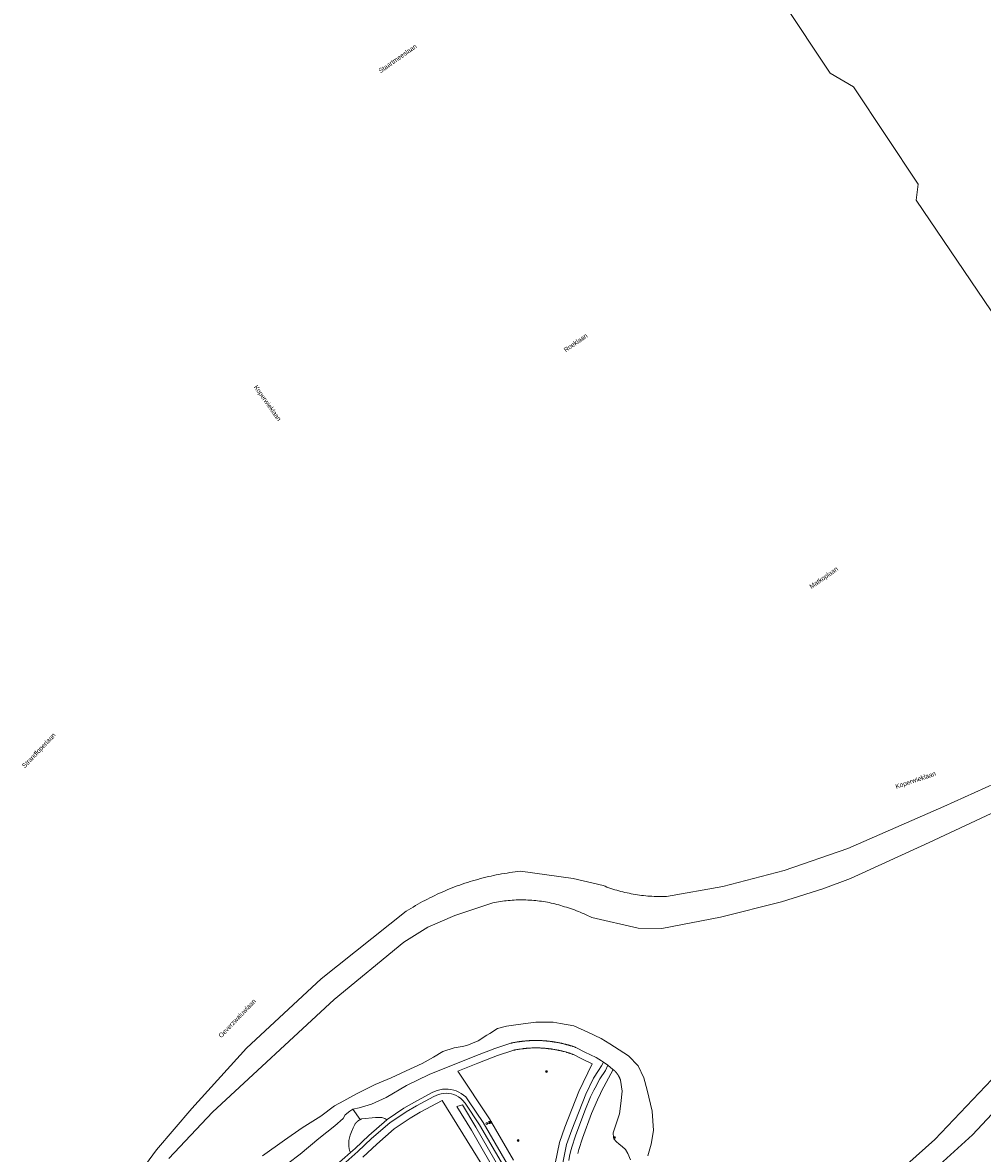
# Model space of a CAD drawing. Header units: metres. Extents: x 138165 to 154469, y 480134 to 494189.
# Tile 408 of 656: x 149433 to 149691, y 483896 to 484200. Entities that reach past the tile are written whole.
import ezdxf

# ---------------------------------------------------------------- set-up
doc = ezdxf.new("R2010")
doc.units = ezdxf.units.M
doc.header["$LTSCALE"] = 0.001
doc.header["$MEASUREMENT"] = 0
for name, color, linetype, lineweight in [('TOP-L-topo objecten punt', 7, 'Continuous', 0), ('TOP-L-topo objecten vlak', 7, 'Continuous', 0), ('TOP-T-topo huisnummering naamgeving', 7, 'Continuous', 0)]:
    doc.layers.add(name, color=color, linetype=linetype, lineweight=lineweight)
doc.styles.add('Style-INTL_ISO', font='INTL_ISO.shx')
doc.styles.add('Style-STANDARD', font='STANDARD.shx')

# ---------------------------------------------------------------- blocks, each defined once
blk = doc.blocks.new('24')
at = {"layer": 'TOP-L-topo objecten punt', "color": 7, "linetype": 'Continuous', "lineweight": 0}
for radius in [0.025, 0.0182, 0.0115, 0.005]:
    blk.add_circle((0, 0), radius, dxfattribs=at)
blk = doc.blocks.new('304')
at = {"layer": 'TOP-L-topo objecten punt', "color": 7, "linetype": 'Continuous', "lineweight": 0}
blk.add_circle((0, 0), 0.0225, dxfattribs=at)
at = {"layer": 'TOP-L-topo objecten punt', "color": 7, "linetype": 'Continuous', "lineweight": 0, "style": 'Style-STANDARD'}
blk.add_text('ZM', height=0.054, dxfattribs=at).set_placement((0.043, 0))

msp = doc.modelspace()

# ---------------------------------------------------------------- linework, layer by layer
at = {"layer": 'TOP-L-topo objecten vlak', "flags": 128}
for points in [[(149754.81, 484029.54), (149721.44, 484078.37), (149723.4, 484083.7), (149706.26, 484110.26), (149700.41, 484112.11), (149672.9, 484152.75), (149673.48, 484157.03), (149656.02, 484183.22), (149649.75, 484186.88), (149611.12, 484245.09), (149562.97, 484315.89), (149540.25, 484348.79)], [(149710.93, 484003.47), (149680.33, 483989.69), (149654.56, 483978.37), (149637.42, 483972.46), (149620.89, 483968.16), (149605.8, 483965.5), (149605.24, 483965.48), (149604.67, 483965.47), (149604.11, 483965.47), (149603.55, 483965.47), (149602.98, 483965.48), (149602.42, 483965.5), (149601.86, 483965.53), (149601.3, 483965.56), (149600.74, 483965.6), (149600.18, 483965.65), (149599.62, 483965.71), (149599.06, 483965.77), (149598.5, 483965.84), (149597.94, 483965.92), (149597.39, 483966.01), (149596.83, 483966.1), (149596.28, 483966.21), (149595.73, 483966.32), (149595.17, 483966.43), (149594.62, 483966.56), (149594.08, 483966.69), (149593.53, 483966.83), (149592.99, 483966.98), (149592.45, 483967.13), (149591.91, 483967.29), (149591.37, 483967.46), (149590.84, 483967.64), (149590.31, 483967.82), (149589.78, 483968.01), (149589.25, 483968.21), (149588.73, 483968.42), (149580.71, 483970.33), (149566.52, 483972.25), (149565.79, 483972.17), (149565.07, 483972.08), (149564.34, 483971.99), (149563.62, 483971.88), (149562.9, 483971.77), (149562.18, 483971.66), (149561.46, 483971.53), (149560.74, 483971.4), (149560.02, 483971.26), (149559.31, 483971.11), (149558.6, 483970.96), (149557.88, 483970.8), (149557.17, 483970.63), (149556.47, 483970.45), (149555.76, 483970.27), (149555.05, 483970.08), (149554.35, 483969.88), (149553.65, 483969.67), (149552.95, 483969.46), (149552.26, 483969.24), (149551.57, 483969.02), (149550.87, 483968.78), (149550.18, 483968.54), (149549.5, 483968.29), (149548.82, 483968.04), (149548.13, 483967.77), (149547.45, 483967.5), (149546.78, 483967.23), (149546.11, 483966.94), (149545.44, 483966.65), (149544.77, 483966.36), (149544.11, 483966.05), (149543.45, 483965.74), (149542.79, 483965.42), (149542.14, 483965.1), (149541.49, 483964.77), (149540.84, 483964.43), (149540.2, 483964.09), (149539.56, 483963.73), (149538.92, 483963.38), (149538.29, 483963.01), (149537.66, 483962.64), (149537.04, 483962.27), (149536.41, 483961.88), (149535.8, 483961.49), (149512.94, 483943.33), (149492.9, 483924.66), (149478.19, 483908.47), (149468.63, 483897.33), (149441.67, 483860.58)], [(149704.22, 483992.97), (149676.43, 483979.95), (149655.24, 483970.29), (149647.85, 483967.56), (149636.66, 483964.05), (149620.33, 483959.94), (149604.5, 483956.84), (149598.14, 483956.97), (149585.71, 483959.81), (149585.2, 483960.06), (149584.69, 483960.31), (149584.18, 483960.54), (149583.66, 483960.78), (149583.14, 483961), (149582.61, 483961.22), (149582.09, 483961.43), (149581.56, 483961.64), (149581.03, 483961.84), (149580.49, 483962.03), (149579.96, 483962.22), (149579.42, 483962.4), (149578.88, 483962.57), (149578.34, 483962.73), (149577.83, 483962.89), (149577.33, 483963.04), (149576.82, 483963.19), (149576.31, 483963.33), (149575.8, 483963.46), (149575.29, 483963.58), (149574.77, 483963.7), (149574.26, 483963.81), (149573.74, 483963.91), (149573.22, 483964.01), (149572.7, 483964.09), (149572.18, 483964.17), (149571.65, 483964.24), (149571.13, 483964.31), (149570.61, 483964.36), (149570.08, 483964.41), (149569.55, 483964.46), (149569.03, 483964.49), (149568.5, 483964.52), (149567.97, 483964.54), (149567.45, 483964.55), (149566.92, 483964.56), (149566.39, 483964.56), (149565.86, 483964.55), (149565.33, 483964.53), (149564.81, 483964.5), (149564.28, 483964.47), (149563.76, 483964.43), (149563.23, 483964.38), (149562.7, 483964.33), (149562.18, 483964.27), (149561.66, 483964.2), (149561.14, 483964.12), (149560.61, 483964.04), (149560.09, 483963.95), (149559.58, 483963.85), (149559.06, 483963.74), (149548.83, 483960.34), (149541.65, 483957.19), (149535.16, 483953.18), (149516.45, 483937.72), (149483.75, 483907.47), (149472.02, 483894.96)], [(149497.13, 483895.7), (149503.03, 483899.89), (149507.86, 483903.25), (149512.82, 483906.38), (149516.51, 483909.17), (149519.02, 483910.54), (149522.42, 483912.38), (149527.42, 483914.88), (149531.79, 483916.66), (149535.81, 483918.62), (149540.06, 483920.59), (149543.11, 483922.29), (149545.64, 483923.74), (149548.68, 483924.72), (149550.8, 483925.15), (149552.09, 483925.41), (149555.17, 483926.68), (149557.49, 483928.13), (149558.3, 483928.64), (149560.32, 483929.92), (149562.74, 483930.61), (149565.9, 483931.08), (149570.61, 483931.68), (149575.3, 483931.68), (149577.26, 483931.32), (149580.82, 483930.66), (149584.63, 483929.01), (149588.24, 483927.3), (149590.54, 483925.82), (149593.05, 483924.2), (149595.56, 483922.57), (149598.13, 483919.92), (149599.65, 483916.73), (149600.62, 483913.42), (149601.89, 483907.77), (149602.28, 483902.5), (149601.63, 483898.9), (149600.72, 483895.74)], [(149521.48, 483908.3), (149523.16, 483908.66), (149526.49, 483909.63), (149530.37, 483911.44), (149535.92, 483914.64), (149541.95, 483917.63), (149554.29, 483922.48), (149559.65, 483924.57), (149563.93, 483926.02), (149564.07, 483926.05), (149564.21, 483926.08), (149564.35, 483926.11), (149564.49, 483926.14), (149564.63, 483926.16), (149564.76, 483926.19), (149564.9, 483926.22), (149565.04, 483926.24), (149565.18, 483926.27), (149565.32, 483926.29), (149565.46, 483926.31), (149565.6, 483926.34), (149565.74, 483926.36), (149565.88, 483926.38), (149566.02, 483926.4), (149566.16, 483926.42), (149566.3, 483926.44), (149566.44, 483926.46), (149566.58, 483926.48), (149566.72, 483926.5), (149566.86, 483926.51), (149567, 483926.53), (149567.14, 483926.55), (149567.28, 483926.56), (149567.42, 483926.58), (149567.56, 483926.59), (149567.7, 483926.6), (149567.84, 483926.62), (149567.98, 483926.63), (149568.12, 483926.64), (149568.26, 483926.65), (149568.4, 483926.66), (149568.54, 483926.67), (149568.68, 483926.68), (149568.82, 483926.69), (149568.96, 483926.7), (149569.11, 483926.7), (149569.25, 483926.71), (149569.39, 483926.72), (149569.53, 483926.72), (149569.67, 483926.73), (149569.81, 483926.73), (149569.95, 483926.73), (149570.09, 483926.74), (149570.23, 483926.74), (149570.37, 483926.74), (149570.52, 483926.74), (149570.66, 483926.74), (149570.8, 483926.74), (149570.94, 483926.74), (149571.08, 483926.74), (149571.22, 483926.74), (149571.36, 483926.73), (149571.5, 483926.73), (149571.64, 483926.73), (149571.79, 483926.72), (149571.93, 483926.72), (149572.07, 483926.71), (149572.21, 483926.7), (149572.35, 483926.7), (149572.49, 483926.69), (149572.63, 483926.68), (149572.77, 483926.67), (149572.91, 483926.66), (149573.05, 483926.65), (149573.19, 483926.64), (149573.33, 483926.63), (149573.48, 483926.62), (149573.62, 483926.6), (149573.76, 483926.59), (149573.9, 483926.58), (149574.04, 483926.56), (149574.18, 483926.54), (149574.32, 483926.53), (149574.46, 483926.51), (149574.6, 483926.49), (149574.74, 483926.48), (149574.88, 483926.46), (149575.02, 483926.44), (149575.16, 483926.42), (149575.3, 483926.4), (149575.44, 483926.38), (149575.58, 483926.36), (149575.71, 483926.33), (149575.85, 483926.31), (149575.99, 483926.29), (149576.13, 483926.26), (149576.27, 483926.24), (149576.41, 483926.21), (149576.55, 483926.19), (149576.69, 483926.16), (149576.83, 483926.13), (149576.96, 483926.11), (149577.1, 483926.08), (149577.24, 483926.05), (149577.38, 483926.02), (149577.52, 483925.99), (149577.65, 483925.96), (149577.79, 483925.93), (149577.93, 483925.89), (149578.07, 483925.86), (149578.2, 483925.83), (149578.34, 483925.79), (149578.48, 483925.76), (149578.61, 483925.72), (149578.75, 483925.69), (149578.89, 483925.65), (149579.02, 483925.61), (149579.16, 483925.58), (149579.3, 483925.54), (149579.43, 483925.5), (149579.57, 483925.46), (149579.7, 483925.42), (149579.84, 483925.38), (149579.97, 483925.34), (149580.11, 483925.3), (149580.24, 483925.26), (149580.38, 483925.21), (149580.51, 483925.17), (149580.64, 483925.12), (149580.78, 483925.08), (149580.91, 483925.03), (149581.04, 483924.99), (149581.18, 483924.94), (149581.31, 483924.89), (149581.44, 483924.85), (149581.58, 483924.8), (149583.86, 483923.64), (149586.91, 483922.18), (149588.29, 483921.24), (149588.86, 483920.9)], [(149575.82, 483893.62), (149577, 483899.29), (149578.48, 483903.42), (149582.24, 483913.06), (149585.81, 483920.49), (149582.98, 483921.84), (149580.78, 483922.96), (149580.76, 483922.97), (149580.64, 483923.01), (149580.51, 483923.05), (149580.39, 483923.1), (149580.27, 483923.14), (149580.14, 483923.18), (149580.01, 483923.23), (149579.89, 483923.27), (149579.76, 483923.31), (149579.64, 483923.35), (149579.51, 483923.39), (149579.38, 483923.43), (149579.13, 483923.51), (149579.01, 483923.54), (149578.88, 483923.58), (149578.62, 483923.65), (149578.24, 483923.76), (149578.11, 483923.79), (149577.98, 483923.82), (149577.73, 483923.89), (149577.6, 483923.92), (149577.47, 483923.95), (149577.34, 483923.98), (149577.21, 483924.01), (149577.08, 483924.04), (149576.82, 483924.09), (149576.7, 483924.12), (149576.57, 483924.15), (149576.44, 483924.17), (149576.3, 483924.2), (149576.17, 483924.22), (149576.05, 483924.25), (149575.92, 483924.27), (149575.79, 483924.29), (149575.66, 483924.32), (149575.53, 483924.34), (149575.26, 483924.38), (149575.14, 483924.4), (149575, 483924.42), (149574.87, 483924.44), (149574.75, 483924.46), (149574.48, 483924.49), (149574.35, 483924.51), (149574.08, 483924.54), (149573.96, 483924.56), (149573.69, 483924.59), (149573.56, 483924.6), (149573.42, 483924.61), (149573.3, 483924.62), (149573.17, 483924.64), (149572.9, 483924.66), (149572.76, 483924.67), (149572.64, 483924.68), (149572.51, 483924.68), (149572.24, 483924.7), (149571.98, 483924.71), (149571.85, 483924.72), (149571.58, 483924.73), (149571.31, 483924.73), (149571.19, 483924.74), (149571.06, 483924.74), (149570.66, 483924.74), (149570.53, 483924.74), (149570.39, 483924.74), (149570.25, 483924.74), (149570.13, 483924.74), (149570, 483924.73), (149569.6, 483924.72), (149569.2, 483924.71), (149569.07, 483924.7), (149568.94, 483924.69), (149568.81, 483924.68), (149568.68, 483924.68), (149568.41, 483924.66), (149568.28, 483924.65), (149568.15, 483924.64), (149568.02, 483924.62), (149567.88, 483924.61), (149567.75, 483924.6), (149567.62, 483924.59), (149567.49, 483924.57), (149567.36, 483924.56), (149567.23, 483924.54), (149566.96, 483924.51), (149566.84, 483924.49), (149566.44, 483924.44), (149566.32, 483924.42), (149566.17, 483924.4), (149566.05, 483924.38), (149565.92, 483924.36), (149565.79, 483924.34), (149565.53, 483924.29), (149565.26, 483924.25), (149565.13, 483924.22), (149565.01, 483924.2), (149564.88, 483924.17), (149564.75, 483924.15), (149564.62, 483924.12), (149564.48, 483924.09), (149564.46, 483924.09), (149560.34, 483922.69), (149555.01, 483920.62), (149549.66, 483918.51)], [(149588.86, 483920.9), (149588.29, 483919.92), (149587.49, 483918.66), (149586.18, 483916.64), (149584.08, 483912.26), (149580.35, 483902.72), (149578.93, 483898.74), (149577.81, 483893.35), (149577.48, 483888.58), (149577.18, 483880.87), (149577.18, 483878.09), (149577.45, 483875.33), (149577.9, 483872.54), (149577.9, 483871.9), (149577.9, 483871.64)], [(149589.98, 483920.12), (149588.86, 483920.9)], [(149549.66, 483918.51), (149558.19, 483905.71), (149564.68, 483894.59)], [(149579.51, 483894.43), (149579.71, 483895.64), (149579.98, 483896.83), (149580.3, 483898.01), (149581.28, 483901.09), (149583.78, 483907.85), (149585.38, 483911.62), (149586.24, 483913.39), (149586.57, 483914.02), (149587.87, 483916.45), (149589.39, 483918.7), (149589.98, 483920.12)], [(149581.92, 483896.34), (149582.22, 483897.43), (149583.17, 483900.44), (149585.64, 483907.11), (149587.2, 483910.79), (149588.02, 483912.49), (149588.33, 483913.09), (149591.46, 483918.9)], [(149589.98, 483920.12), (149591.36, 483918.97), (149591.39, 483918.96), (149591.41, 483918.94), (149591.43, 483918.92), (149591.45, 483918.9), (149591.46, 483918.9)], [(149591.46, 483918.9), (149591.47, 483918.89), (149591.49, 483918.87), (149591.51, 483918.85), (149591.53, 483918.84), (149591.55, 483918.82), (149591.58, 483918.8), (149591.6, 483918.78), (149591.62, 483918.77), (149591.64, 483918.75), (149591.66, 483918.73), (149591.68, 483918.71), (149591.7, 483918.69), (149591.72, 483918.67), (149591.74, 483918.66), (149591.76, 483918.64), (149591.78, 483918.62), (149591.8, 483918.6), (149591.82, 483918.58), (149591.84, 483918.56), (149591.86, 483918.54), (149591.88, 483918.53), (149591.9, 483918.51), (149591.92, 483918.49), (149591.94, 483918.47), (149591.96, 483918.45), (149591.98, 483918.43), (149591.99, 483918.41), (149592.01, 483918.39), (149592.03, 483918.37), (149592.05, 483918.35), (149592.07, 483918.33), (149592.09, 483918.31), (149592.11, 483918.29), (149592.12, 483918.27), (149592.14, 483918.25), (149592.16, 483918.23), (149592.18, 483918.21), (149592.2, 483918.19), (149592.21, 483918.17), (149592.23, 483918.15), (149592.25, 483918.13), (149592.27, 483918.11), (149592.29, 483918.09), (149592.3, 483918.07), (149592.32, 483918.04), (149592.34, 483918.02), (149592.36, 483918), (149592.37, 483917.98), (149592.39, 483917.96), (149592.41, 483917.94), (149592.42, 483917.92), (149592.44, 483917.9), (149592.46, 483917.88), (149592.47, 483917.85), (149592.49, 483917.83), (149592.51, 483917.81), (149592.52, 483917.79), (149592.54, 483917.77), (149592.55, 483917.74), (149592.57, 483917.72), (149592.59, 483917.7), (149592.6, 483917.68), (149592.62, 483917.66), (149592.63, 483917.63), (149592.65, 483917.61), (149592.66, 483917.59), (149592.68, 483917.57), (149592.7, 483917.54), (149592.71, 483917.52), (149592.73, 483917.5), (149592.74, 483917.47), (149592.75, 483917.45), (149592.77, 483917.43), (149592.78, 483917.41), (149592.8, 483917.38), (149592.81, 483917.36), (149592.83, 483917.34), (149592.84, 483917.31), (149592.85, 483917.29), (149592.87, 483917.27), (149592.88, 483917.24), (149592.9, 483917.22), (149592.91, 483917.2), (149592.92, 483917.17), (149592.94, 483917.15), (149592.95, 483917.12), (149592.96, 483917.1), (149592.98, 483917.08), (149592.99, 483917.05), (149593, 483917.03), (149593.01, 483917), (149593.03, 483916.98), (149593.04, 483916.96), (149593.05, 483916.93), (149593.06, 483916.91), (149593.08, 483916.88), (149593.09, 483916.86), (149593.1, 483916.83), (149593.11, 483916.81), (149593.12, 483916.78), (149593.14, 483916.76), (149593.15, 483916.73), (149593.16, 483916.71), (149593.17, 483916.68), (149593.18, 483916.66), (149593.19, 483916.64), (149593.2, 483916.61), (149593.21, 483916.59), (149593.22, 483916.56), (149593.23, 483916.53), (149593.24, 483916.51), (149593.26, 483916.48), (149593.27, 483916.46), (149593.28, 483916.43), (149593.29, 483916.41), (149593.3, 483916.38), (149593.3, 483916.36), (149593.32, 483916.33), (149593.33, 483916.31), (149593.33, 483916.28), (149593.34, 483916.26), (149593.35, 483916.23), (149593.36, 483916.21), (149593.37, 483916.15), (149593.4, 483916.07), (149593.9, 483913.09), (149593.51, 483909.79), (149593.11, 483907.03), (149591.65, 483902.42), (149591.44, 483901.86), (149591.52, 483900.68), (149591.64, 483900.27), (149592.23, 483899.54), (149593.07, 483898.85), (149593.88, 483898.25), (149594.78, 483897.46), (149595.4, 483896.39), (149596.1, 483894.64)], [(149670.4, 483893.36), (149677.89, 483900.09), (149694.91, 483918.02)], [(149671.31, 483886.12), (149688.08, 483901.41), (149701.07, 483915.28)], [(149517.12, 483891.82), (149522.82, 483896.84), (149526.51, 483900.36), (149531.38, 483904.56), (149535.78, 483907.54), (149538.57, 483909.18), (149543.22, 483911.67), (149543.84, 483911.98), (149544.5, 483912.22), (149545.17, 483912.4), (149545.86, 483912.5), (149546.55, 483912.53), (149547.25, 483912.48), (149547.93, 483912.36), (149548.6, 483912.17), (149549.25, 483911.9), (149549.86, 483911.57), (149550.44, 483911.18), (149550.97, 483910.73), (149551.65, 483909.84), (149555.52, 483904.04), (149561.97, 483892.99)], [(149547.08, 483913.67), (149546.33, 483913.69), (149545.58, 483913.64), (149544.84, 483913.51), (149544.11, 483913.31), (149543.41, 483913.05), (149542.74, 483912.71), (149538.01, 483910.18), (149535.16, 483908.51), (149530.68, 483905.48), (149530.59, 483905.4)], [(149547.08, 483913.67), (149547.83, 483913.57), (149548.56, 483913.4)], [(149548.56, 483913.4), (149547.83, 483913.57), (149547.08, 483913.67)], [(149577.9, 483871.64), (149577.84, 483871.41), (149577.73, 483871.21), (149577.58, 483871.04), (149577.39, 483870.92), (149577.17, 483870.84), (149576.73, 483870.78), (149576.43, 483870.77), (149576.13, 483870.83), (149575.86, 483870.96), (149575.63, 483871.15), (149575.45, 483871.4), (149568.6, 483884.16), (149562.96, 483893.57), (149556.49, 483904.65), (149552.58, 483910.52), (149551.79, 483911.55), (149551.22, 483912.04), (149550.61, 483912.48), (149549.96, 483912.85), (149549.27, 483913.16), (149548.56, 483913.4)], [(149443.88, 483822.15), (149443.95, 483823.61), (149443, 483827.23), (149445.07, 483832.71), (149446.89, 483836.23), (149450.39, 483842.29), (149453.25, 483846.68), (149457.11, 483851.52), (149461.87, 483856.85), (149466.99, 483862.63), (149472.24, 483868.2), (149475.98, 483871.94), (149480.48, 483875.68), (149486.69, 483880.42), (149491.2, 483883.72), (149495.82, 483886.76), (149500.64, 483891.12), (149507.31, 483896.21), (149512.33, 483900.34), (149516.65, 483903.77), (149518.83, 483905.73), (149519.41, 483906.77), (149520.61, 483907.74), (149521.48, 483908.3)], [(149523.38, 483905.45), (149521.48, 483908.3)], [(149524.17, 483895.36), (149527.86, 483898.88), (149532.6, 483902.97), (149536.85, 483905.84), (149539.55, 483907.44), (149545.47, 483910.6), (149564.49, 483879.92)], [(149567.87, 483877.27), (149553.31, 483902.66), (149549.42, 483908.95), (149550.91, 483909.44), (149554.54, 483903.41), (149569.49, 483877.46)], [(149520.8, 483896.59), (149520.53, 483897.15), (149520.38, 483898.25), (149520.38, 483899.81), (149520.75, 483901.32), (149521.12, 483902.21), (149521.56, 483903.23), (149521.95, 483904.15), (149521.97, 483904.16), (149521.98, 483904.18), (149521.99, 483904.2), (149522, 483904.21), (149522.01, 483904.23), (149522.02, 483904.24), (149522.03, 483904.26), (149522.04, 483904.28), (149522.05, 483904.29), (149522.07, 483904.31), (149522.08, 483904.33), (149522.09, 483904.34), (149522.1, 483904.36), (149522.11, 483904.38), (149522.12, 483904.39), (149522.14, 483904.41), (149522.15, 483904.42), (149522.16, 483904.44), (149522.17, 483904.45), (149522.19, 483904.47), (149522.2, 483904.48), (149522.21, 483904.5), (149522.22, 483904.52), (149522.24, 483904.53), (149522.25, 483904.55), (149522.26, 483904.56), (149522.27, 483904.58), (149522.29, 483904.59), (149522.3, 483904.61), (149522.32, 483904.62), (149522.33, 483904.64), (149522.34, 483904.65), (149522.36, 483904.67), (149522.37, 483904.68), (149522.38, 483904.7), (149522.4, 483904.71), (149522.41, 483904.72), (149522.42, 483904.74), (149522.44, 483904.75), (149522.45, 483904.77), (149522.46, 483904.78), (149522.48, 483904.8), (149522.49, 483904.81), (149522.51, 483904.82), (149522.52, 483904.84), (149522.54, 483904.85), (149522.55, 483904.86), (149522.57, 483904.88), (149522.58, 483904.89), (149522.6, 483904.91), (149522.61, 483904.92), (149522.62, 483904.93), (149522.64, 483904.95), (149522.65, 483904.96), (149522.67, 483904.97), (149522.68, 483904.98), (149522.7, 483905), (149522.72, 483905.01), (149522.73, 483905.02), (149522.75, 483905.03), (149522.76, 483905.05), (149522.78, 483905.06), (149522.79, 483905.07), (149522.81, 483905.09), (149522.83, 483905.1), (149522.84, 483905.11), (149522.86, 483905.12), (149522.87, 483905.13), (149522.89, 483905.15), (149522.9, 483905.16), (149522.92, 483905.17), (149522.94, 483905.18), (149522.95, 483905.19), (149522.97, 483905.2), (149522.99, 483905.21), (149523, 483905.22), (149523.02, 483905.24), (149523.04, 483905.25), (149523.05, 483905.26), (149523.07, 483905.27), (149523.09, 483905.28), (149523.1, 483905.29), (149523.12, 483905.3), (149523.14, 483905.31), (149523.15, 483905.32), (149523.17, 483905.33), (149523.19, 483905.34), (149523.2, 483905.35), (149523.22, 483905.36), (149523.24, 483905.37), (149523.26, 483905.38), (149523.27, 483905.39), (149523.29, 483905.4), (149523.31, 483905.41), (149523.33, 483905.42), (149523.35, 483905.43), (149523.36, 483905.44), (149523.38, 483905.45)], [(149530.59, 483905.4), (149525.74, 483901.21), (149522.04, 483897.69), (149520.8, 483896.59)], [(149530.59, 483905.4), (149530.06, 483905.77), (149529.27, 483906), (149528.86, 483906), (149527.51, 483906), (149523.91, 483905.67), (149523.89, 483905.66), (149523.88, 483905.66), (149523.86, 483905.65), (149523.84, 483905.65), (149523.82, 483905.64), (149523.8, 483905.63), (149523.78, 483905.62), (149523.76, 483905.62), (149523.74, 483905.61), (149523.73, 483905.6), (149523.71, 483905.6), (149523.69, 483905.59), (149523.67, 483905.58), (149523.65, 483905.57), (149523.63, 483905.57), (149523.61, 483905.56), (149523.6, 483905.55), (149523.58, 483905.54), (149523.56, 483905.53), (149523.54, 483905.53), (149523.52, 483905.52), (149523.51, 483905.51), (149523.49, 483905.5), (149523.47, 483905.49), (149523.45, 483905.48), (149523.43, 483905.47), (149523.42, 483905.47), (149523.4, 483905.46), (149523.38, 483905.45)], [(149520.8, 483896.59), (149516.32, 483892.65)]]:
    msp.add_lwpolyline(points, dxfattribs=at)

# ---------------------------------------------------------------- block references
at = {"layer": 'TOP-L-topo objecten punt', "xscale": 10, "yscale": 10, "zscale": 10}
for name, p in [('24', (149573.54, 483918.37)), ('304', (149557.46, 483904.4)), ('24', (149565.86, 483899.84)), ('24', (149591.8, 483900.62))]:
    msp.add_blockref(name, p, dxfattribs=at)

# ---------------------------------------------------------------- texts
at = {"layer": 'TOP-T-topo huisnummering naamgeving', "style": 'Style-INTL_ISO'}
for s, rotation, p in [('Staartmeeslaan', 35.2, (149528.92, 484186.86)), ('Roeklaan', 35.2, (149578.73, 484111.79)), ('Koperwieklaan', 305.3, (149494.76, 484102.45)), ('Matkoplaan', 35.2, (149644.76, 484048.15)), ('Strandloperlaan', 46.5, (149433.26, 483999.91)), ('Koperwieklaan', 18.7, (149667.59, 483994.4)), ('Oeverzwaluwlaan', 46.3, (149486.09, 483927.34))]:
    msp.add_text(s, height=1.25, rotation=rotation, dxfattribs=at).set_placement(p)

doc.saveas('drawing.dxf')
